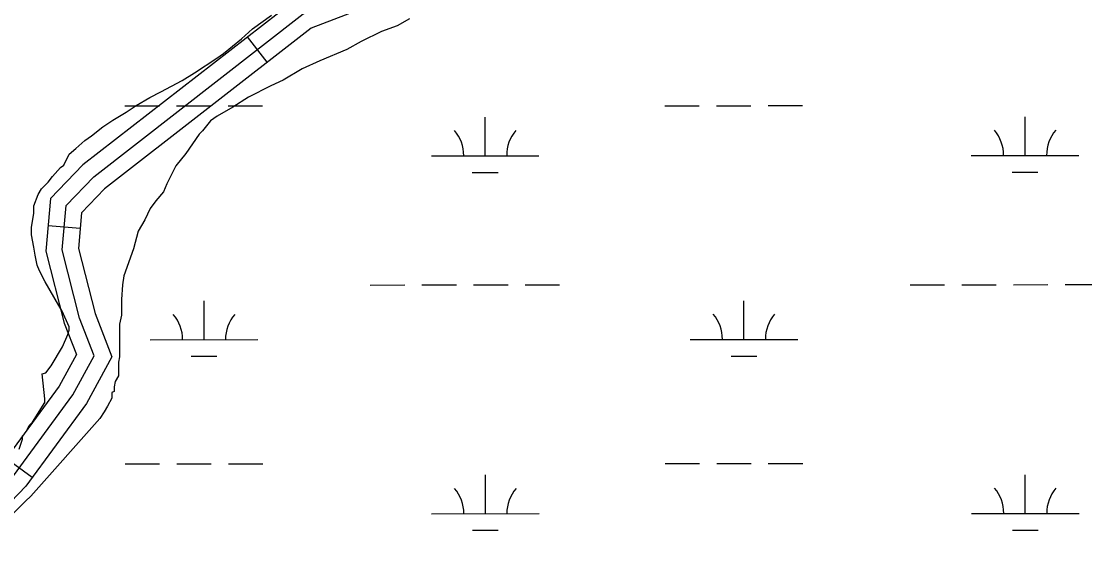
# Model space of a CAD drawing. Extents: x 3279314 to 3317160, y 734079 to 759431.
# Drawn here: x 3295050 to 3296038, y 744134 to 744621 of the extents above; entities that cross this region are included whole.
import ezdxf

# ---------------------------------------------------------------- set-up
doc = ezdxf.new("R2010")
doc.units = 0
for name, color, linetype in [('V-ROAD-CNTR', 7, 'Continuous'), ('V-SITE-VEGE', 7, 'Continuous'), ('V-WETL-SWMP', 7, 'Continuous')]:
    doc.layers.add(name, color=color, linetype=linetype)

msp = doc.modelspace()

# ---------------------------------------------------------------- linework, layer by layer
at = {"layer": 'V-ROAD-CNTR'}
for p, q in [((3295278.22, 744583.21), (3295259.8, 744606.89)), ((3295104.3, 744428.59), (3295074.41, 744431.21)), ((3295059.66, 744197.08), (3295035.46, 744214.81))]:
    msp.add_line(p, q, dxfattribs=at)
for points in [[(3296582.82, 744908.95), (3296539.09, 744950.37), (3296478.88, 744985.46), (3296393.46, 744992.15), (3296304.83, 745012.83), (3296224.86, 745006.6), (3296116.48, 744956.94), (3295946.58, 744817.87), (3295898.81, 744788.68), (3295839.86, 744773.87), (3295582.53, 744754.81), (3295480.04, 744708.85), (3295304.05, 744641.31), (3295106.79, 744487.87), (3295076.63, 744456.46), (3295072.33, 744407.45), (3295089.49, 744340.57), (3295100.78, 744311.49), (3295084.79, 744282.17), (3295030.9, 744208.59)], [(3295042.39, 744198.89), (3295097.48, 744274.12), (3295117.29, 744310.42), (3295103.8, 744345.17), (3295087.49, 744408.69), (3295091.11, 744449.88), (3295116.86, 744476.69), (3295311.5, 744628.1), (3295485.8, 744694.99), (3295586.26, 744740.04), (3295842.26, 744759.01), (3295904.68, 744774.69), (3295955.28, 744805.61), (3296124.49, 744944.11), (3296228.69, 744991.85), (3296303.68, 744997.69), (3296391.16, 744977.28), (3296474.29, 744970.77), (3296530.03, 744938.28), (3296572.74, 744897.84), (3296634.08, 744844.56)], [(3296629.81, 744828.41), (3296562.66, 744886.73), (3296520.98, 744926.2), (3296469.7, 744956.09), (3296388.85, 744962.42), (3296302.53, 744982.56), (3296232.51, 744977.11), (3296132.49, 744931.28), (3295963.99, 744793.34), (3295910.55, 744760.7), (3295844.66, 744744.15), (3295590, 744725.28), (3295491.56, 744681.13), (3295318.95, 744614.89), (3295126.93, 744465.52), (3295105.59, 744443.3), (3295102.66, 744409.94), (3295118.11, 744349.76), (3295133.79, 744309.36), (3295110.17, 744266.06), (3295053.88, 744189.19), (3295025.48, 744159.92)]]:
    msp.add_lwpolyline(points, dxfattribs=at)
at = {"layer": 'V-SITE-VEGE'}
for p, q in [((3295264.51, 744614.35), (3295282.17, 744626.94)), ((3295410.35, 744623.38), (3295398.92, 744617.08)), ((3295254.13, 744604.92), (3295264.51, 744614.35)), ((3295384.36, 744611.79), (3295365.65, 744602.33)), ((3295398.92, 744617.08), (3295384.36, 744611.79)), ((3295237.53, 744591.29), (3295254.13, 744604.92)), ((3295365.65, 744602.33), (3295352.14, 744594.97)), ((3295231.29, 744587.09), (3295237.53, 744591.29)), ((3295352.14, 744594.97), (3295327.18, 744584.43)), ((3295210.52, 744573.45), (3295231.29, 744587.09)), ((3295327.18, 744584.43), (3295310.54, 744577.05)), ((3295199.09, 744566.1), (3295210.52, 744573.45)), ((3295310.54, 744577.05), (3295292.88, 744566.55)), ((3295179.34, 744555.58), (3295199.09, 744566.1)), ((3295281.44, 744561.28), (3295260.65, 744550.76)), ((3295292.88, 744566.55), (3295281.44, 744561.28)), ((3295156.48, 744542.97), (3295168.95, 744550.32)), ((3295168.95, 744550.32), (3295179.34, 744555.58)), ((3295260.65, 744550.76), (3295246.1, 744541.31)), ((3295147.13, 744536.67), (3295156.48, 744542.97)), ((3295246.1, 744541.31), (3295231.56, 744532.91)), ((3295134.66, 744529.32), (3295147.13, 744536.67)), ((3295231.56, 744532.91), (3295225.32, 744528.71)), ((3295114.93, 744514.64), (3295125.31, 744523.02)), ((3295125.31, 744523.02), (3295134.66, 744529.32)), ((3295225.32, 744528.71), (3295218.07, 744519.3)), ((3295100.4, 744503.1), (3295108.7, 744510.44)), ((3295108.7, 744510.44), (3295114.93, 744514.64)), ((3295214.96, 744516.16), (3295202.54, 744498.38)), ((3295218.07, 744519.3), (3295214.96, 744516.16)), ((3295094.17, 744497.86), (3295100.4, 744503.1)), ((3295089.01, 744487.42), (3295094.17, 744497.86)), ((3295202.54, 744498.38), (3295193.22, 744486.87)), ((3295078.64, 744476.95), (3295085.89, 744485.32)), ((3295085.89, 744485.32), (3295089.01, 744487.42)), ((3295193.22, 744486.87), (3295184.96, 744470.16)), ((3295068.28, 744465.43), (3295074.5, 744471.72)), ((3295074.5, 744471.72), (3295078.64, 744476.95)), ((3295065.17, 744460.21), (3295068.28, 744465.43)), ((3295181.87, 744462.85), (3295174.62, 744454.48)), ((3295184.96, 744470.16), (3295181.87, 744462.85)), ((3295061.06, 744449.77), (3295065.17, 744460.21)), ((3295174.62, 744454.48), (3295169.44, 744447.16)), ((3295059.07, 744429.96), (3295061.09, 744442.47)), ((3295061.09, 744442.47), (3295061.06, 744449.77)), ((3295169.44, 744447.16), (3295164.28, 744436.72)), ((3295164.28, 744436.72), (3295158.08, 744426.27)), ((3295059.1, 744422.66), (3295059.07, 744429.96)), ((3295061.24, 744411.21), (3295059.1, 744422.66)), ((3295158.08, 744426.27), (3295153.99, 744409.57)), ((3295062.32, 744403.92), (3295061.24, 744411.21)), ((3295064.45, 744394.56), (3295062.32, 744403.92)), ((3295153.99, 744409.57), (3295144.73, 744384.52)), ((3295066.55, 744389.35), (3295064.45, 744394.56)), ((3295071.81, 744378.96), (3295066.55, 744389.35)), ((3295144.73, 744384.52), (3295143.73, 744376.18)), ((3295084.42, 744357.14), (3295071.81, 744378.96)), ((3295143.73, 744376.18), (3295142.75, 744362.63)), ((3295142.75, 744362.63), (3295142.82, 744348.04)), ((3295087.57, 744351.94), (3295084.42, 744357.14)), ((3295093.9, 744337.38), (3295087.57, 744351.94)), ((3295142.82, 744348.04), (3295140.78, 744339.69)), ((3295092.89, 744330.08), (3295093.91, 744334.26)), ((3295093.91, 744334.26), (3295093.9, 744337.38)), ((3295140.78, 744339.69), (3295140.92, 744309.47)), ((3295087.73, 744318.59), (3295092.89, 744330.08)), ((3295077.4, 744300.83), (3295087.73, 744318.59)), ((3295140.92, 744309.47), (3295139.91, 744304.26)), ((3295139.91, 744304.26), (3295139.97, 744291.75)), ((3295069.1, 744293.5), (3295072.22, 744294.55)), ((3295071.39, 744270.18), (3295069.1, 744293.5)), ((3295072.22, 744294.55), (3295077.4, 744300.83)), ((3295136.87, 744286.53), (3295135.85, 744281.31)), ((3295139.97, 744291.75), (3295136.87, 744286.53)), ((3295135.87, 744277.14), (3295133.79, 744276.09)), ((3295133.79, 744276.09), (3295133.81, 744270.88)), ((3295135.85, 744281.31), (3295135.87, 744277.14)), ((3295059.93, 744248.58), (3295071.41, 744267.05)), ((3295071.41, 744267.05), (3295071.39, 744270.18)), ((3295129.68, 744263.57), (3295126.58, 744258.34)), ((3295133.81, 744270.88), (3295129.68, 744263.57)), ((3295126.58, 744258.34), (3295122.44, 744252.07)), ((3295053.72, 744239.18), (3295056.81, 744245.45)), ((3295056.81, 744245.45), (3295059.93, 744248.58)), ((3295122.44, 744252.07), (3295058.45, 744179.99)), ((3295050.61, 744236.04), (3295053.72, 744239.18)), ((3295050.62, 744232.91), (3295050.61, 744236.04)), ((3295047.54, 744223.52), (3295050.62, 744232.91)), ((3295053.49, 744175.2), (3294982.88, 744104.92)), ((3295058.45, 744179.99), (3295053.49, 744175.2))]:
    msp.add_line(p, q, dxfattribs=at)
at = {"layer": 'V-WETL-SWMP'}
for p, q in [((3295145.92, 744542.49), (3295177.92, 744542.5)), ((3295193.92, 744542.51), (3295225.92, 744542.53)), ((3295241.92, 744542.54), (3295273.92, 744542.55)), ((3295647.83, 744542.74), (3295679.83, 744542.76)), ((3295695.83, 744542.77), (3295727.83, 744542.78)), ((3295743.83, 744542.79), (3295775.83, 744542.81)), ((3295480.79, 744496.23), (3295480.77, 744532.23)), ((3295982.7, 744496.48), (3295982.68, 744532.48)), ((3295430.79, 744496.2), (3295530.79, 744496.25)), ((3295932.7, 744496.46), (3296032.7, 744496.51)), ((3295468.8, 744480.79), (3295492.8, 744480.8)), ((3295970.71, 744481.05), (3295994.71, 744481.06)), ((3295374.01, 744376.1), (3295406.01, 744376.12)), ((3295422.01, 744376.13), (3295454.01, 744376.14)), ((3295470.01, 744376.15), (3295502.01, 744376.17)), ((3295518.01, 744376.18), (3295550.01, 744376.19)), ((3295875.92, 744376.36), (3295907.92, 744376.38)), ((3295923.92, 744376.38), (3295955.92, 744376.4)), ((3295971.92, 744376.41), (3296003.92, 744376.42)), ((3296019.92, 744376.43), (3296051.92, 744376.45)), ((3295219.44, 744325.28), (3295219.42, 744361.28)), ((3295721.35, 744325.54), (3295721.33, 744361.54)), ((3295169.44, 744325.26), (3295269.44, 744325.31)), ((3295671.35, 744325.51), (3295771.35, 744325.56)), ((3295207.45, 744309.85), (3295231.45, 744309.86)), ((3295709.36, 744310.1), (3295733.36, 744310.11)), ((3295146.09, 744209.81), (3295178.09, 744209.83)), ((3295194.09, 744209.84), (3295226.09, 744209.85)), ((3295242.09, 744209.86), (3295274.09, 744209.88)), ((3295648, 744210.07), (3295680, 744210.09)), ((3295696, 744210.09), (3295728, 744210.11)), ((3295744, 744210.12), (3295776, 744210.13)), ((3295480.96, 744163.55), (3295480.94, 744199.55)), ((3295982.87, 744163.81), (3295982.85, 744199.81)), ((3295430.96, 744163.53), (3295530.96, 744163.58)), ((3295932.87, 744163.78), (3296032.87, 744163.84)), ((3295468.97, 744148.12), (3295492.97, 744148.13)), ((3295970.87, 744148.37), (3295994.87, 744148.38))]:
    msp.add_line(p, q, dxfattribs=at)
for centre, start, end in [((3296037.94, 744496.99), 139.25734, 180.801), ((3295425.55, 744496.68), 359.25735, 40.80101), ((3295536.03, 744496.73), 139.25734, 180.801), ((3295927.46, 744496.93), 359.25735, 40.80101), ((3295164.2, 744325.73), 359.25735, 40.80101), ((3295274.68, 744325.79), 139.25734, 180.801), ((3295666.11, 744325.98), 359.25735, 40.80101), ((3295776.59, 744326.04), 139.25734, 180.801), ((3295425.72, 744164), 359.25735, 40.80101), ((3295536.2, 744164.06), 139.25734, 180.801), ((3295927.62, 744164.26), 359.25735, 40.80101), ((3296038.11, 744164.31), 139.25734, 180.801)]:
    msp.add_arc(centre, 35.25, start, end, dxfattribs=at)

doc.saveas('drawing.dxf')
